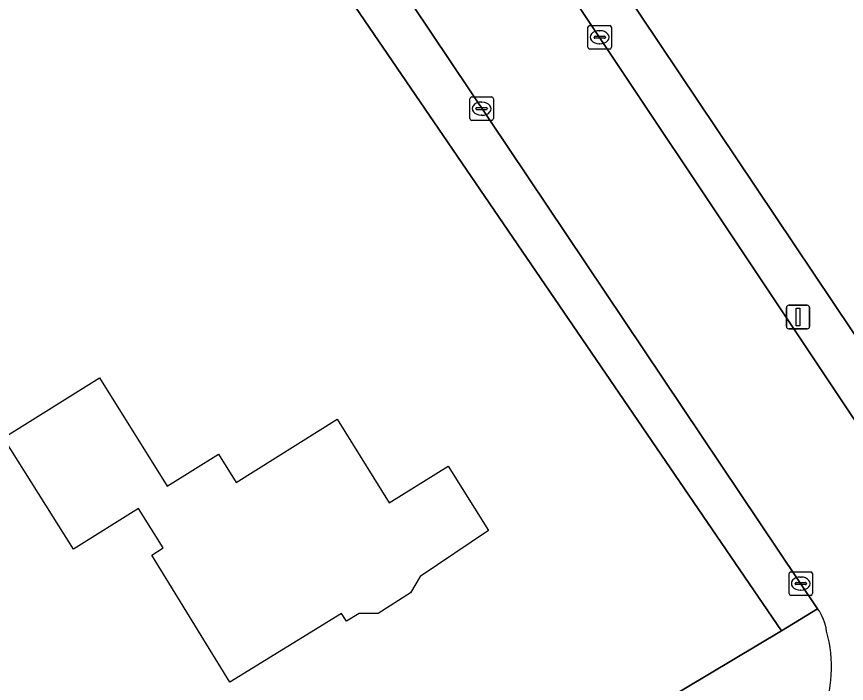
# Model space of a CAD drawing. Extents: x 161772 to 163126, y 383092 to 383917.
# Drawn here: x 162598.02 to 162633.4, y 383685.09 to 383713.52 of the extents above; entities that cross this region are included whole.
import ezdxf

# ---------------------------------------------------------------- set-up
doc = ezdxf.new("R2010")
doc.units = 0
for name, color, linetype in [('IMGEO_Erf', 7, 'Continuous'), ('IMGEO_Kolk', 7, 'Continuous'), ('IMGEO_Lichtmast', 7, 'Continuous'), ('IMGEO_Pand_vergunning_verleend', 7, 'Continuous'), ('IMGEO_Rijbaan_lokaal_open', 7, 'Continuous'), ('IMGEO_Voetpad_open', 7, 'Continuous')]:
    doc.layers.add(name, color=color, linetype=linetype)

msp = doc.modelspace()

# ---------------------------------------------------------------- linework, layer by layer
at = {"layer": 'IMGEO_Erf'}
for points in [[(162657.832, 383796.659), (162637.23, 383811.064), (162613.678, 383828.007), (162567.812, 383798.14), (162600.13, 383750), (162612.632, 383731.377), (162614.76, 383728.311), (162636.946, 383695.216), (162638.817, 383692.373), (162682.627, 383718.822), (162703.454, 383731.664), (162710.617, 383736.394), (162726.651, 383747.451), (162723.086, 383750)], [(162606.528, 383722.641), (162604.39, 383725.757), (162588.057, 383750), (162584.884, 383754.709), (162582.726, 383757.965), (162559.42, 383792.65), (162535.075, 383776.906), (162531.388, 383774.129), (162505.334, 383750), (162501.671, 383746.608), (162501.572, 383743.869), (162542.289, 383686.012), (162558.377, 383662.372), (162558.317, 383662.324), (162563.678, 383654.867), (162564.526, 383654.823), (162577.76, 383657.588), (162583.906, 383659.444), (162630.629, 383687.342)]]:
    msp.add_lwpolyline(points, close=True, dxfattribs=at)
at = {"layer": 'IMGEO_Kolk'}
for p, q in [((162622.453, 383713.141), (162623.305, 383713.141)), ((162622.378, 383712.215), (162622.378, 383713.067)), ((162622.866, 383712.921), (162622.891, 383712.921)), ((162623.379, 383713.067), (162623.379, 383712.215)), ((162622.637, 383712.635), (162622.637, 383712.647)), ((162623.075, 383712.598), (162622.677, 383712.598)), ((162622.68, 383712.684), (162623.078, 383712.684)), ((162623.121, 383712.647), (162623.121, 383712.635)), ((162623.305, 383712.141), (162622.453, 383712.141)), ((162622.889, 383712.361), (162622.864, 383712.361)), ((162617.345, 383709.172), (162617.345, 383710.024)), ((162617.42, 383710.098), (162618.272, 383710.098)), ((162618.346, 383710.024), (162618.346, 383709.172)), ((162617.604, 383709.592), (162617.604, 383709.604)), ((162617.647, 383709.641), (162618.045, 383709.641)), ((162617.833, 383709.878), (162617.858, 383709.878)), ((162618.088, 383709.604), (162618.088, 383709.592)), ((162618.042, 383709.555), (162617.644, 383709.555)), ((162617.856, 383709.318), (162617.831, 383709.318)), ((162618.272, 383709.098), (162617.42, 383709.098)), ((162630.95, 383688.923), (162630.95, 383689.775)), ((162631.025, 383689.849), (162631.877, 383689.849)), ((162631.951, 383689.775), (162631.951, 383688.923)), ((162631.438, 383689.629), (162631.463, 383689.629)), ((162631.209, 383689.343), (162631.209, 383689.355)), ((162631.647, 383689.306), (162631.249, 383689.306)), ((162631.252, 383689.392), (162631.65, 383689.392)), ((162631.461, 383689.069), (162631.436, 383689.069)), ((162631.693, 383689.355), (162631.693, 383689.343)), ((162631.877, 383688.849), (162631.025, 383688.849))]:
    msp.add_line(p, q, dxfattribs=at)
for points in [[(162622.453, 383713.141), (162623.305, 383713.141)], [(162622.378, 383712.215), (162622.378, 383713.067)], [(162623.379, 383713.067), (162623.379, 383712.215)], [(162623.305, 383712.141), (162622.453, 383712.141)], [(162617.345, 383709.172), (162617.345, 383710.024)], [(162617.42, 383710.098), (162618.272, 383710.098)], [(162618.346, 383710.024), (162618.346, 383709.172)], [(162618.272, 383709.098), (162617.42, 383709.098)], [(162630.95, 383688.923), (162630.95, 383689.775)], [(162631.025, 383689.849), (162631.877, 383689.849)], [(162631.951, 383689.775), (162631.951, 383688.923)], [(162631.877, 383688.849), (162631.025, 383688.849)]]:
    msp.add_lwpolyline(points, dxfattribs=at)
for centre, radius, start, end in [((162622.455, 383713.065), 0.0765, 91.552, 178.448), ((162622.455, 383713.065), 0.0765, 91.552, 178.448), ((162623.303, 383713.065), 0.0765, 1.552, 88.448), ((162623.303, 383713.065), 0.0765, 1.552, 88.448), ((162622.677, 383712.644), 0.0403, 85.8775, 175.7526), ((162622.674, 383712.634), 0.0366, 178.938, 274.7102), ((162623.078, 383712.641), 0.043, 264.8664, 352.4533), ((162623.082, 383712.646), 0.0386, 1.7309, 96.639), ((162622.455, 383712.217), 0.0765, 181.552, 268.448), ((162622.455, 383712.217), 0.0765, 181.552, 268.448), ((162623.303, 383712.217), 0.0765, 271.552, 358.448), ((162623.303, 383712.217), 0.0765, 271.552, 358.448), ((162617.422, 383710.022), 0.0765, 91.552, 178.448), ((162617.422, 383710.022), 0.0765, 91.552, 178.448), ((162618.27, 383710.022), 0.0765, 1.552, 88.448), ((162618.27, 383710.022), 0.0765, 1.552, 88.448), ((162617.644, 383709.601), 0.0403, 85.8775, 175.7526), ((162617.641, 383709.591), 0.0366, 178.938, 274.7102), ((162618.045, 383709.598), 0.043, 264.8664, 352.4533), ((162618.049, 383709.603), 0.0386, 1.7309, 96.639), ((162617.422, 383709.174), 0.0765, 181.552, 268.448), ((162617.422, 383709.174), 0.0765, 181.552, 268.448), ((162618.27, 383709.174), 0.0765, 271.552, 358.448), ((162618.27, 383709.174), 0.0765, 271.552, 358.448), ((162631.027, 383689.773), 0.0765, 91.552, 178.448), ((162631.027, 383689.773), 0.0765, 91.552, 178.448), ((162631.875, 383689.773), 0.0765, 1.552, 88.448), ((162631.875, 383689.773), 0.0765, 1.552, 88.448), ((162631.249, 383689.352), 0.0403, 85.8775, 175.7526), ((162631.246, 383689.342), 0.0366, 178.938, 274.7102), ((162631.65, 383689.349), 0.043, 264.8664, 352.4533), ((162631.654, 383689.354), 0.0386, 1.7309, 96.639), ((162631.027, 383688.925), 0.0765, 181.552, 268.448), ((162631.027, 383688.925), 0.0765, 181.552, 268.448), ((162631.875, 383688.925), 0.0765, 271.552, 358.448), ((162631.875, 383688.925), 0.0765, 271.552, 358.448)]:
    msp.add_arc(centre, radius, start, end, dxfattribs=at)
for centre, major_axis, ratio, start_param, end_param in [((162622.865, 383712.641), (-0.387, 0.002), 0.722429, 4.712389, 7.853982), ((162622.89, 383712.641), (-0.39, 0.002), 0.717154, 1.570796, 4.712389), ((162617.832, 383709.598), (-0.387, 0.002), 0.722429, 4.712389, 7.853982), ((162617.857, 383709.598), (-0.39, 0.002), 0.717154, 1.570796, 4.712389), ((162631.437, 383689.349), (-0.387, 0.002), 0.722429, 4.712389, 7.853982), ((162631.462, 383689.349), (-0.39, 0.002), 0.717154, 1.570796, 4.712389)]:
    msp.add_ellipse(centre, major_axis=major_axis, ratio=ratio, start_param=start_param, end_param=end_param, dxfattribs=at)
at = {"layer": 'IMGEO_Lichtmast'}
for p, q in [((162630.839, 383700.314), (162630.839, 383701.114)), ((162630.839, 383701.114), (162630.839, 383700.314)), ((162630.939, 383701.214), (162631.729, 383701.214)), ((162631.729, 383701.214), (162630.939, 383701.214)), ((162631.829, 383701.114), (162631.829, 383700.314)), ((162631.829, 383700.314), (162631.829, 383701.114)), ((162631.729, 383700.214), (162630.939, 383700.214)), ((162630.939, 383700.214), (162631.729, 383700.214))]:
    msp.add_line(p, q, dxfattribs=at)
msp.add_lwpolyline([(162631.259, 383701.089), (162631.409, 383701.089), (162631.409, 383700.339), (162631.259, 383700.339), (162631.259, 383701.089)], dxfattribs=at)
for centre, start, end in [((162630.939, 383701.114), 90, 180), ((162630.939, 383701.114), 90, 180), ((162631.729, 383701.114), 0, 90), ((162631.729, 383701.114), 360, 90), ((162630.939, 383700.314), 180, 270), ((162630.939, 383700.314), 180, 270), ((162631.729, 383700.314), 270, 0), ((162631.729, 383700.314), 270, 0)]:
    msp.add_arc(centre, 0.1, start, end, dxfattribs=at)
at = {"layer": 'IMGEO_Pand_vergunning_verleend'}
msp.add_lwpolyline([(162597.461, 383695.571), (162601.55, 383698.127), (162604.442, 383693.501), (162606.627, 383694.867), (162607.378, 383693.666), (162611.681, 383696.356), (162613.909, 383692.794), (162616.416, 383694.362), (162618.138, 383691.609), (162615.221, 383689.654), (162614.816, 383688.956), (162613.427, 383688.071), (162612.625, 383688.08), (162612.081, 383687.745), (162611.874, 383688.081), (162607.112, 383685.149), (162603.777, 383690.565), (162604.269, 383690.874), (162603.212, 383692.555), (162600.45, 383690.818)], close=True, dxfattribs=at)
at = {"layer": 'IMGEO_Rijbaan_lokaal_open'}
for points in [[(162634.845, 383694.667), (162617.24, 383721.081), (162615.045, 383724.16), (162614.908, 383724.352), (162613.062, 383727.132), (162610.967, 383730.286), (162602.903, 383742.275), (162597.701, 383750), (162591.419, 383759.346), (162589.3, 383762.5), (162586.706, 383766.359), (162584.586, 383769.513), (162566.438, 383796.515)], [(162561.302, 383793.853), (162584.537, 383759.15), (162586.679, 383755.948), (162590.664, 383750), (162591.71, 383748.439), (162595.967, 383742.148), (162601.896, 383733.331), (162606.205, 383726.967), (162608.298, 383723.876), (162632.172, 383688.276)]]:
    msp.add_lwpolyline(points, dxfattribs=at)
for centre, radius, start, end in [((162630.491, 383687.048), 2.082, 7.738, 36.1563), ((162626.802, 383685.774), 5.958, 303.5024, 15.12)]:
    msp.add_arc(centre, radius, start, end, dxfattribs=at)
at = {"layer": 'IMGEO_Voetpad_open'}
for points in [[(162567.812, 383798.14), (162566.438, 383796.515), (162584.586, 383769.513), (162585.053, 383769.825), (162587.162, 383766.664), (162586.706, 383766.359), (162589.3, 383762.5), (162589.742, 383762.795), (162591.85, 383759.634), (162591.419, 383759.346), (162597.701, 383750), (162602.903, 383742.275), (162610.967, 383730.286), (162611.401, 383730.535), (162613.478, 383727.408), (162613.062, 383727.132), (162614.908, 383724.352), (162615.045, 383724.16), (162615.459, 383724.442), (162617.654, 383721.363), (162617.24, 383721.081), (162634.845, 383694.667)], [(162634.969, 383690.882), (162638.817, 383692.373), (162636.946, 383695.216), (162614.76, 383728.311), (162612.632, 383731.377), (162600.13, 383750), (162567.812, 383798.14)], [(162632.172, 383688.276), (162630.629, 383687.342), (162583.906, 383659.444), (162577.76, 383657.588), (162564.526, 383654.823), (162561.758, 383653.93)]]:
    msp.add_lwpolyline(points, dxfattribs=at)
msp.add_lwpolyline([(162608.298, 383723.876), (162607.884, 383723.596), (162605.792, 383726.687), (162606.205, 383726.967), (162601.896, 383733.331), (162595.967, 383742.148), (162591.71, 383748.439), (162590.664, 383750), (162586.679, 383755.948), (162586.264, 383755.67), (162584.122, 383758.872), (162584.537, 383759.15), (162561.302, 383793.853), (162559.42, 383792.65), (162582.726, 383757.965), (162584.884, 383754.709), (162588.057, 383750), (162604.39, 383725.757), (162606.528, 383722.641), (162630.629, 383687.342), (162632.172, 383688.276)], close=True, dxfattribs=at)
for centre, radius, start, end in [((162630.491, 383687.048), 2.082, 7.738, 36.1563), ((162626.802, 383685.774), 5.958, 303.5024, 15.12)]:
    msp.add_arc(centre, radius, start, end, dxfattribs=at)

doc.saveas('drawing.dxf')
